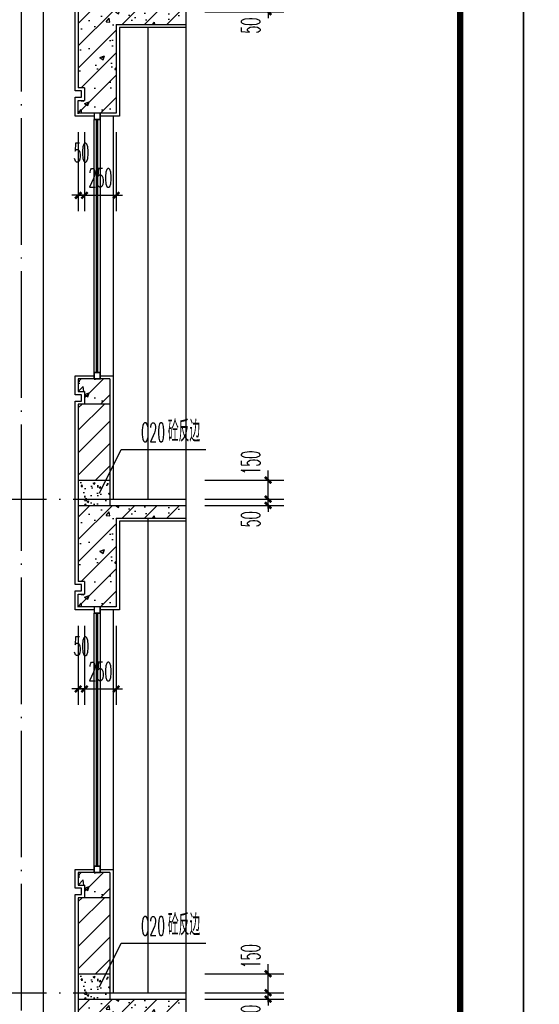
# Model space of a CAD drawing. Extents: x 1779708 to 7299578, y -1121471 to 88434.
# Tile 1038 of 1056: x 7036039 to 7040144, y -961765 to -953986. Entities that reach past the tile are written whole.
import ezdxf

# ---------------------------------------------------------------- set-up
doc = ezdxf.new("R2010")
doc.units = 0
doc.header["$LTSCALE"] = 1000
doc.header["$MEASUREMENT"] = 0
doc.linetypes.add('DOTE', pattern=[2.42, 2, -0.2, 0.02, -0.2])
doc.layers.get('0').update_dxf_attribs({"linetype": 'CONTINUOUS'})
doc.layers.get('Defpoints').update_dxf_attribs({"linetype": 'CONTINUOUS'})
for name, color, linetype in [('AXIS', 3, 'CONTINUOUS'), ('DIM_LEAD', 3, 'CONTINUOUS'), ('DIM_SYMB', 3, 'CONTINUOUS'), ('DOTE', 1, 'DOTE'), ('PUB_TEXT', 7, 'CONTINUOUS'), ('PUB_TITLE', 4, 'CONTINUOUS'), ('WALL', 255, 'CONTINUOUS'), ('WINDOW', 2, 'CONTINUOUS'), ('可见线', 6, 'CONTINUOUS'), ('填充细线', 8, 'CONTINUOUS'), ('立面中线', 140, 'CONTINUOUS'), ('粉刷线', 213, 'CONTINUOUS')]:
    doc.layers.add(name, color=color, linetype=linetype)
doc.styles.add('_TCH_DIM', font='SIMPLEX.shx', dxfattribs={"width": 0.7, "bigfont": 'GBCBIG.shx'})
doc.styles.add('_TCH_DIM_T3', font='SIMPLEX.shx', dxfattribs={"width": 0.494118, "bigfont": 'GBCBIG.shx'})
doc.dimstyles.new('_TCH_ARCH&&50', dxfattribs={"dimtxt": 148.75, "dimasz": 50, "dimexe": 125, "dimexo": 150, "dimgap": 63.125, "dimtad": 1, "dimdec": 0, "dimzin": 0, "dimdsep": 46, "dimtxsty": '_TCH_DIM_T3', "dimblk": 'ARCHTICK', "dimcen": 0.09, "dimdle": 75, "dimclrt": 7, "dimazin": 2, "dimtfac": 1, "dimtdec": 0, "dimtix": 1, "dimtmove": 2, "dimatfit": 3, "dimfxl": 250, "dimtolj": 1, "dimtzin": 0, "dimarcsym": 0})

# ---------------------------------------------------------------- blocks, each defined once
blk = doc.blocks.new('A$C3D8761CE')
at = {"layer": 'PUB_TITLE'}
blk.add_lwpolyline([(0, 0), (84100, 0), (84100, 59400), (0, 59400)], close=True, dxfattribs=at)
at = {"layer": 'PUB_TITLE', "const_width": 100}
blk.add_lwpolyline([(2500, 1000), (83100, 1000), (83100, 58400), (2500, 58400)], close=True, dxfattribs=at)
blk = doc.blocks.new('_ArchTick')
at = {"color": 0, "linetype": 'ByBlock', "const_width": 0.4}
blk.add_lwpolyline([(-0.5, -0.5), (0.5, 0.5)], dxfattribs=at)
blk = doc.blocks.new('*D1159')
at = {"layer": 'AXIS', "color": 0, "lineweight": -2, "transparency": 16777216}
for p, q in [((7037501.4, -961673.2), (7038126.4, -961673.2)), ((7038001.4, -961673.2), (7038001.4, -961623.2)), ((7038001.4, -961723.2), (7038001.4, -961673.2)), ((7037501.4, -961723.2), (7038126.4, -961723.2)), ((7038001.4, -961723.2), (7038001.4, -961773.2))]:
    blk.add_line(p, q, dxfattribs=at)
at = {"layer": 'Defpoints', "color": 0, "transparency": 16777216}
for p in [(7037351.4, -961673.2), (7038001.4, -961673.2), (7037351.4, -961723.2)]:
    blk.add_point(p, dxfattribs=at)
at = {"layer": 'AXIS', "color": 0, "lineweight": -2, "transparency": 16777216, "xscale": 50, "yscale": 50, "zscale": 50}
for p, rotation in [((7038001.4, -961673.2), 270), ((7038001.4, -961723.2), 90)]:
    blk.add_blockref('_ArchTick', p, dxfattribs=dict(at, rotation=rotation))
at = {"layer": 'AXIS', "color": 7, "transparency": 16777216, "insert": (7037863.9, -961832.7), "char_height": 148.75, "attachment_point": 5, "rotation": 90, "style": '_TCH_DIM_T3'}
blk.add_mtext('\\A1;50', dxfattribs=at)
blk = doc.blocks.new('*D1160')
at = {"layer": 'AXIS', "color": 0, "lineweight": -2, "transparency": 16777216}
for p, q in [((7038001.4, -961748.2), (7038001.4, -961448.2)), ((7037501.4, -961523.2), (7038126.4, -961523.2)), ((7037501.4, -961673.2), (7038126.4, -961673.2))]:
    blk.add_line(p, q, dxfattribs=at)
at = {"layer": 'Defpoints', "color": 0, "transparency": 16777216}
for p in [(7037351.4, -961523.2), (7038001.4, -961523.2), (7037351.4, -961673.2)]:
    blk.add_point(p, dxfattribs=at)
at = {"layer": 'AXIS', "color": 0, "lineweight": -2, "transparency": 16777216, "xscale": 50, "yscale": 50, "zscale": 50}
for p, rotation in [((7038001.4, -961523.2), 90), ((7038001.4, -961673.2), 270)]:
    blk.add_blockref('_ArchTick', p, dxfattribs=dict(at, rotation=rotation))
at = {"layer": 'AXIS', "color": 7, "transparency": 16777216, "insert": (7037863.9, -961385.7), "char_height": 148.75, "attachment_point": 5, "rotation": 90, "style": '_TCH_DIM_T3'}
blk.add_mtext('\\A1;150', dxfattribs=at)
blk = doc.blocks.new('*D1161')
at = {"layer": 'AXIS', "color": 0, "lineweight": -2, "transparency": 16777216}
for p, q in [((7037501.4, -957773.2), (7038126.4, -957773.2)), ((7038001.4, -957773.2), (7038001.4, -957723.2)), ((7038001.4, -957823.2), (7038001.4, -957773.2)), ((7037501.4, -957823.2), (7038126.4, -957823.2)), ((7038001.4, -957823.2), (7038001.4, -957873.2))]:
    blk.add_line(p, q, dxfattribs=at)
at = {"layer": 'Defpoints', "color": 0, "transparency": 16777216}
for p in [(7037351.4, -957773.2), (7038001.4, -957773.2), (7037351.4, -957823.2)]:
    blk.add_point(p, dxfattribs=at)
at = {"layer": 'AXIS', "color": 0, "lineweight": -2, "transparency": 16777216, "xscale": 50, "yscale": 50, "zscale": 50}
for p, rotation in [((7038001.4, -957773.2), 270), ((7038001.4, -957823.2), 90)]:
    blk.add_blockref('_ArchTick', p, dxfattribs=dict(at, rotation=rotation))
at = {"layer": 'AXIS', "color": 7, "transparency": 16777216, "insert": (7037863.9, -957932.7), "char_height": 148.75, "attachment_point": 5, "rotation": 90, "style": '_TCH_DIM_T3'}
blk.add_mtext('\\A1;50', dxfattribs=at)
blk = doc.blocks.new('*D1162')
at = {"layer": 'AXIS', "color": 0, "lineweight": -2, "transparency": 16777216}
for p, q in [((7038001.4, -957848.2), (7038001.4, -957548.2)), ((7037501.4, -957623.2), (7038126.4, -957623.2)), ((7037501.4, -957773.2), (7038126.4, -957773.2))]:
    blk.add_line(p, q, dxfattribs=at)
at = {"layer": 'Defpoints', "color": 0, "transparency": 16777216}
for p in [(7037351.4, -957623.2), (7038001.4, -957623.2), (7037351.4, -957773.2)]:
    blk.add_point(p, dxfattribs=at)
at = {"layer": 'AXIS', "color": 0, "lineweight": -2, "transparency": 16777216, "xscale": 50, "yscale": 50, "zscale": 50}
for p, rotation in [((7038001.4, -957623.2), 90), ((7038001.4, -957773.2), 270)]:
    blk.add_blockref('_ArchTick', p, dxfattribs=dict(at, rotation=rotation))
at = {"layer": 'AXIS', "color": 7, "transparency": 16777216, "insert": (7037863.9, -957485.7), "char_height": 148.75, "attachment_point": 5, "rotation": 90, "style": '_TCH_DIM_T3'}
blk.add_mtext('\\A1;150', dxfattribs=at)
blk = doc.blocks.new('*D1163')
at = {"layer": 'AXIS', "color": 0, "lineweight": -2, "transparency": 16777216}
for p, q in [((7038001.4, -953873.2), (7038001.4, -953823.2)), ((7037501.4, -953873.2), (7038126.4, -953873.2)), ((7038001.4, -953923.2), (7038001.4, -953873.2)), ((7037501.4, -953923.2), (7038126.4, -953923.2)), ((7038001.4, -953923.2), (7038001.4, -953973.2))]:
    blk.add_line(p, q, dxfattribs=at)
at = {"layer": 'Defpoints', "color": 0, "transparency": 16777216}
for p in [(7037351.4, -953873.2), (7038001.4, -953873.2), (7037351.4, -953923.2)]:
    blk.add_point(p, dxfattribs=at)
at = {"layer": 'AXIS', "color": 0, "lineweight": -2, "transparency": 16777216, "xscale": 50, "yscale": 50, "zscale": 50}
for p, rotation in [((7038001.4, -953873.2), 270), ((7038001.4, -953923.2), 90)]:
    blk.add_blockref('_ArchTick', p, dxfattribs=dict(at, rotation=rotation))
at = {"layer": 'AXIS', "color": 7, "transparency": 16777216, "insert": (7037863.9, -954032.7), "char_height": 148.75, "attachment_point": 5, "rotation": 90, "style": '_TCH_DIM_T3'}
blk.add_mtext('\\A1;50', dxfattribs=at)
blk = doc.blocks.new('*D1176')
at = {"layer": 'AXIS', "color": 0, "lineweight": -2, "transparency": 16777216}
for p, q in [((7036501.4, -958773.2), (7036501.4, -959398.2)), ((7036551.4, -958773.2), (7036551.4, -959398.2)), ((7036501.4, -959273.2), (7036451.4, -959273.2)), ((7036501.4, -959273.2), (7036551.4, -959273.2)), ((7036551.4, -959273.2), (7036601.4, -959273.2))]:
    blk.add_line(p, q, dxfattribs=at)
at = {"layer": 'Defpoints', "color": 0, "transparency": 16777216}
for p in [(7036501.4, -958623.2), (7036551.4, -958623.2), (7036551.4, -959273.2)]:
    blk.add_point(p, dxfattribs=at)
at = {"layer": 'AXIS', "color": 0, "lineweight": -2, "transparency": 16777216, "xscale": 50, "yscale": 50, "zscale": 50}
blk.add_blockref('_ArchTick', (7036501.4, -959273.2), dxfattribs=at)
at = {"layer": 'AXIS', "color": 0, "lineweight": -2, "transparency": 16777216, "xscale": 50, "yscale": 50, "zscale": 50, "rotation": 180}
blk.add_blockref('_ArchTick', (7036551.4, -959273.2), dxfattribs=at)
at = {"layer": 'AXIS', "color": 7, "transparency": 16777216, "insert": (7036526.4, -958935.7), "char_height": 148.75, "attachment_point": 5, "style": '_TCH_DIM_T3'}
blk.add_mtext('\\A1;50', dxfattribs=at)
blk = doc.blocks.new('*D1177')
at = {"layer": 'AXIS', "color": 0, "lineweight": -2, "transparency": 16777216}
for p, q in [((7036551.4, -958773.2), (7036551.4, -959398.2)), ((7036801.4, -958773.2), (7036801.4, -959398.2)), ((7036551.4, -959273.2), (7036501.4, -959273.2)), ((7036551.4, -959273.2), (7036801.4, -959273.2)), ((7036801.4, -959273.2), (7036851.4, -959273.2))]:
    blk.add_line(p, q, dxfattribs=at)
at = {"layer": 'Defpoints', "color": 0, "transparency": 16777216}
for p in [(7036551.4, -958623.2), (7036801.4, -958623.2), (7036801.4, -959273.2)]:
    blk.add_point(p, dxfattribs=at)
at = {"layer": 'AXIS', "color": 0, "lineweight": -2, "transparency": 16777216, "xscale": 50, "yscale": 50, "zscale": 50}
blk.add_blockref('_ArchTick', (7036551.4, -959273.2), dxfattribs=at)
at = {"layer": 'AXIS', "color": 0, "lineweight": -2, "transparency": 16777216, "xscale": 50, "yscale": 50, "zscale": 50, "rotation": 180}
blk.add_blockref('_ArchTick', (7036801.4, -959273.2), dxfattribs=at)
at = {"layer": 'AXIS', "color": 7, "transparency": 16777216, "insert": (7036676.4, -959135.7), "char_height": 148.75, "attachment_point": 5, "style": '_TCH_DIM_T3'}
blk.add_mtext('\\A1;250', dxfattribs=at)
blk = doc.blocks.new('*D1178')
at = {"layer": 'AXIS', "color": 0, "lineweight": -2, "transparency": 16777216}
for p, q in [((7036501.4, -954873.2), (7036501.4, -955498.2)), ((7036551.4, -954873.2), (7036551.4, -955498.2)), ((7036501.4, -955373.2), (7036451.4, -955373.2)), ((7036501.4, -955373.2), (7036551.4, -955373.2)), ((7036551.4, -955373.2), (7036601.4, -955373.2))]:
    blk.add_line(p, q, dxfattribs=at)
at = {"layer": 'Defpoints', "color": 0, "transparency": 16777216}
for p in [(7036501.4, -954723.2), (7036551.4, -954723.2), (7036551.4, -955373.2)]:
    blk.add_point(p, dxfattribs=at)
at = {"layer": 'AXIS', "color": 0, "lineweight": -2, "transparency": 16777216, "xscale": 50, "yscale": 50, "zscale": 50}
blk.add_blockref('_ArchTick', (7036501.4, -955373.2), dxfattribs=at)
at = {"layer": 'AXIS', "color": 0, "lineweight": -2, "transparency": 16777216, "xscale": 50, "yscale": 50, "zscale": 50, "rotation": 180}
blk.add_blockref('_ArchTick', (7036551.4, -955373.2), dxfattribs=at)
at = {"layer": 'AXIS', "color": 7, "transparency": 16777216, "insert": (7036526.4, -955035.7), "char_height": 148.75, "attachment_point": 5, "style": '_TCH_DIM_T3'}
blk.add_mtext('\\A1;50', dxfattribs=at)
blk = doc.blocks.new('*D1179')
at = {"layer": 'AXIS', "color": 0, "lineweight": -2, "transparency": 16777216}
for p, q in [((7036551.4, -954873.2), (7036551.4, -955498.2)), ((7036801.4, -954873.2), (7036801.4, -955498.2)), ((7036551.4, -955373.2), (7036501.4, -955373.2)), ((7036551.4, -955373.2), (7036801.4, -955373.2)), ((7036801.4, -955373.2), (7036851.4, -955373.2))]:
    blk.add_line(p, q, dxfattribs=at)
at = {"layer": 'Defpoints', "color": 0, "transparency": 16777216}
for p in [(7036551.4, -954723.2), (7036801.4, -954723.2), (7036801.4, -955373.2)]:
    blk.add_point(p, dxfattribs=at)
at = {"layer": 'AXIS', "color": 0, "lineweight": -2, "transparency": 16777216, "xscale": 50, "yscale": 50, "zscale": 50}
blk.add_blockref('_ArchTick', (7036551.4, -955373.2), dxfattribs=at)
at = {"layer": 'AXIS', "color": 0, "lineweight": -2, "transparency": 16777216, "xscale": 50, "yscale": 50, "zscale": 50, "rotation": 180}
blk.add_blockref('_ArchTick', (7036801.4, -955373.2), dxfattribs=at)
at = {"layer": 'AXIS', "color": 7, "transparency": 16777216, "insert": (7036676.4, -955235.7), "char_height": 148.75, "attachment_point": 5, "style": '_TCH_DIM_T3'}
blk.add_mtext('\\A1;250', dxfattribs=at)

msp = doc.modelspace()

# ---------------------------------------------------------------- hatches: boundary and pattern name
at = {"layer": '填充细线'}
h = msp.add_hatch(dxfattribs=at)
h.set_pattern_fill('钢筋混凝土', color=114, scale=50)
h.set_pattern_definition([(45, (7036501.39, -954723.25), (-88.388, 88.388), []), (50, (7036501.4, -954723.25), (358.63, -31.376), [37.5, -412.5]), (355, (7036501.4, -954723.25), (-69.38, 376.1), [30, -330]), (100.45, (7036531.28, -954725.86), (289.25, 344.72), [31.87, -350.57]), (46.184, (7036501.4, -954623.25), (533.62, -82.76), [56.25, -618.75]), (96.636, (7036545.86, -954630.14), (467.33, 487.06), [47.8, -525.86]), (351.184, (7036501.4, -954623.25), (467.33, 487.06), [45, -495]), (21, (7036551.4, -954648.25), (298.45, -201.31), [37.5, -412.5]), (326, (7036551.4, -954648.25), (121.66, 362.58), [30, -330]), (71.45, (7036576.26, -954665.02), (420.11, 161.27), [31.87, -350.57]), (37.5, (7036501.39, -954723.25), (6.08, 166.447), [0, -326, 0, -335, 0, -331.25]), (7.5, (7036501.4, -954723.25), (131.535, 197.206), [0, -191, 0, -318.5, 0, -126.25]), (327.5, (7036389.89, -954723.25), (266.911, -11.277), [0, -125, 0, -390, 0, -517.5]), (317.5, (7036339.9, -954723.25), (291.593, 50.052), [0, -162.5, 0, -259, 0, -367.5])])
h.paths.add_polyline_path([(7036801.4, -954023.2), (7037351.4, -954023.2), (7037351.4, -953923.2), (7036501.4, -953923.2), (7036501.4, -954523.2), (7036551.4, -954523.2), (7036551.4, -954623.2), (7036501.4, -954623.2), (7036501.4, -954723.2), (7036801.4, -954723.2)])
h = msp.add_hatch(dxfattribs=at)
h.set_pattern_fill('钢筋混凝土', color=114, scale=50)
h.set_pattern_definition([(45, (7036501.39, -957023.25), (-88.39, 88.39), []), (50, (7036501.4, -957023.25), (358.63, -31.38), [37.5, -412.5]), (355, (7036501.4, -957023.25), (-69.38, 376.1), [30, -330]), (100.45, (7036531.28, -957025.86), (289.25, 344.72), [31.87, -350.57]), (46.18, (7036501.4, -956923.25), (533.6, -82.76), [56.25, -618.75]), (96.64, (7036545.86, -956930.14), (467.33, 487.06), [47.8, -525.86]), (351.18, (7036501.4, -956923.25), (467.33, 487.06), [45, -495]), (21, (7036551.4, -956948.25), (298.45, -201.3), [37.5, -412.5]), (326, (7036551.4, -956948.25), (121.66, 362.58), [30, -330]), (71.45, (7036576.26, -956965.02), (420.1, 161.27), [31.87, -350.57]), (37.5, (7036501.39, -957023.25), (6.08, 166.447), [0, -326, 0, -335, 0, -331.25]), (7.5, (7036501.4, -957023.25), (131.53, 197.21), [0, -191, 0, -318.5, 0, -126.25]), (327.5, (7036389.89, -957023.25), (266.91, -11.277), [0, -125, 0, -390, 0, -517.5]), (317.5, (7036339.9, -957023.25), (291.59, 50.05), [0, -162.5, 0, -259, 0, -367.5])])
h.paths.add_polyline_path([(7036751.4, -956823.2), (7036501.4, -956823.2), (7036501.4, -956923.2), (7036551.4, -956923.2), (7036551.4, -957023.2), (7036751.4, -957023.2)])
h = msp.add_hatch(dxfattribs=at)
h.set_pattern_fill('普通砖', color=114, scale=50)
h.set_pattern_definition([(45, (7036551.39, -957533.49), (-88.388, 88.388), [])])
h.paths.add_polyline_path([(7036751.4, -957023.2), (7036501.4, -957023.2), (7036501.4, -957623.2), (7036751.4, -957623.2)])
h = msp.add_hatch(dxfattribs=at)
h.set_pattern_fill('混凝土', color=114, scale=20)
h.set_pattern_definition([(50, (7036551.39, -957823.25), (143.45, -12.55), [15, -165]), (355, (7036551.4, -957823.25), (-27.75, 150.44), [12, -132]), (100.45, (7036563.35, -957824.3), (115.7, 137.89), [12.75, -140.23]), (46.184, (7036551.4, -957783.25), (213.45, -33.1), [22.5, -247.5]), (96.64, (7036569.18, -957786), (186.93, 194.82), [19.12, -210.34]), (351.18, (7036551.4, -957783.25), (186.93, 194.82), [18, -198]), (21, (7036571.39, -957793.25), (119.38, -80.524), [15, -165]), (326, (7036571.4, -957793.25), (48.66, 145.03), [12, -132]), (71.45, (7036581.34, -957799.96), (168.045, 64.51), [12.75, -140.23]), (37.5, (7036551.393, -957823.25), (2.432, 66.579), [0, -130.4, 0, -134, 0, -132.5]), (7.5, (7036551.39, -957823.25), (52.614, 78.882), [0, -76.4, 0, -127.4, 0, -50.5]), (327.5, (7036506.793, -957823.25), (106.7645, -4.511), [0, -50, 0, -156, 0, -207]), (317.5, (7036486.79, -957823.25), (116.637, 20.02), [0, -65, 0, -103.6, 0, -147])])
h.paths.add_polyline_path([(7036751.4, -957623.2), (7036501.4, -957623.2), (7036501.4, -957823.2), (7036751.4, -957823.2)])
h = msp.add_hatch(dxfattribs=at)
h.set_pattern_fill('钢筋混凝土', color=114, scale=50)
h.set_pattern_definition([(45, (7036501.39, -958623.25), (-88.388, 88.388), []), (50, (7036501.4, -958623.25), (358.63, -31.376), [37.5, -412.5]), (355, (7036501.4, -958623.25), (-69.38, 376.1), [30, -330]), (100.45, (7036531.28, -958625.86), (289.25, 344.72), [31.87, -350.57]), (46.184, (7036501.4, -958523.25), (533.62, -82.76), [56.25, -618.75]), (96.636, (7036545.86, -958530.14), (467.33, 487.06), [47.8, -525.86]), (351.184, (7036501.4, -958523.25), (467.33, 487.06), [45, -495]), (21, (7036551.4, -958548.25), (298.45, -201.31), [37.5, -412.5]), (326, (7036551.4, -958548.25), (121.66, 362.58), [30, -330]), (71.45, (7036576.26, -958565.02), (420.11, 161.27), [31.87, -350.57]), (37.5, (7036501.39, -958623.25), (6.08, 166.447), [0, -326, 0, -335, 0, -331.25]), (7.5, (7036501.4, -958623.25), (131.535, 197.206), [0, -191, 0, -318.5, 0, -126.25]), (327.5, (7036389.89, -958623.25), (266.911, -11.277), [0, -125, 0, -390, 0, -517.5]), (317.5, (7036339.9, -958623.25), (291.593, 50.052), [0, -162.5, 0, -259, 0, -367.5])])
h.paths.add_polyline_path([(7036801.4, -957923.2), (7037351.4, -957923.2), (7037351.4, -957823.2), (7036501.4, -957823.2), (7036501.4, -958423.2), (7036551.4, -958423.2), (7036551.4, -958523.2), (7036501.4, -958523.2), (7036501.4, -958623.2), (7036801.4, -958623.2)])
h = msp.add_hatch(dxfattribs=at)
h.set_pattern_fill('钢筋混凝土', color=114, scale=50)
h.set_pattern_definition([(45, (7036501.39, -960923.25), (-88.39, 88.39), []), (50, (7036501.4, -960923.25), (358.63, -31.38), [37.5, -412.5]), (355, (7036501.4, -960923.25), (-69.38, 376.1), [30, -330]), (100.45, (7036531.28, -960925.86), (289.25, 344.72), [31.87, -350.57]), (46.18, (7036501.4, -960823.25), (533.6, -82.76), [56.25, -618.75]), (96.64, (7036545.86, -960830.14), (467.33, 487.06), [47.8, -525.86]), (351.18, (7036501.4, -960823.25), (467.33, 487.06), [45, -495]), (21, (7036551.4, -960848.25), (298.45, -201.3), [37.5, -412.5]), (326, (7036551.4, -960848.25), (121.66, 362.58), [30, -330]), (71.45, (7036576.26, -960865.02), (420.1, 161.27), [31.87, -350.57]), (37.5, (7036501.39, -960923.25), (6.08, 166.447), [0, -326, 0, -335, 0, -331.25]), (7.5, (7036501.4, -960923.25), (131.53, 197.21), [0, -191, 0, -318.5, 0, -126.25]), (327.5, (7036389.89, -960923.25), (266.91, -11.277), [0, -125, 0, -390, 0, -517.5]), (317.5, (7036339.9, -960923.25), (291.59, 50.05), [0, -162.5, 0, -259, 0, -367.5])])
h.paths.add_polyline_path([(7036751.4, -960723.2), (7036501.4, -960723.2), (7036501.4, -960823.2), (7036551.4, -960823.2), (7036551.4, -960923.2), (7036751.4, -960923.2)])
h = msp.add_hatch(dxfattribs=at)
h.set_pattern_fill('普通砖', color=114, scale=50)
h.set_pattern_definition([(45, (7036551.39, -961433.49), (-88.388, 88.388), [])])
h.paths.add_polyline_path([(7036751.4, -960923.2), (7036501.4, -960923.2), (7036501.4, -961523.2), (7036751.4, -961523.2)])
h = msp.add_hatch(dxfattribs=at)
h.set_pattern_fill('混凝土', color=114, scale=20)
h.set_pattern_definition([(50, (7036551.39, -961723.25), (143.45, -12.55), [15, -165]), (355, (7036551.4, -961723.25), (-27.75, 150.44), [12, -132]), (100.45, (7036563.35, -961724.3), (115.7, 137.89), [12.75, -140.23]), (46.184, (7036551.4, -961683.25), (213.45, -33.1), [22.5, -247.5]), (96.64, (7036569.18, -961686), (186.93, 194.82), [19.12, -210.34]), (351.18, (7036551.4, -961683.25), (186.93, 194.82), [18, -198]), (21, (7036571.39, -961693.25), (119.38, -80.524), [15, -165]), (326, (7036571.4, -961693.25), (48.66, 145.03), [12, -132]), (71.45, (7036581.34, -961699.96), (168.045, 64.51), [12.75, -140.23]), (37.5, (7036551.393, -961723.25), (2.432, 66.579), [0, -130.4, 0, -134, 0, -132.5]), (7.5, (7036551.39, -961723.25), (52.614, 78.882), [0, -76.4, 0, -127.4, 0, -50.5]), (327.5, (7036506.793, -961723.25), (106.7645, -4.511), [0, -50, 0, -156, 0, -207]), (317.5, (7036486.79, -961723.25), (116.637, 20.02), [0, -65, 0, -103.6, 0, -147])])
h.paths.add_polyline_path([(7036751.4, -961523.2), (7036501.4, -961523.2), (7036501.4, -961723.2), (7036751.4, -961723.2)])
h = msp.add_hatch(dxfattribs=at)
h.set_pattern_fill('钢筋混凝土', color=114, scale=50)
h.set_pattern_definition([(45, (7036501.39, -962523.25), (-88.388, 88.388), []), (50, (7036501.4, -962523.25), (358.63, -31.376), [37.5, -412.5]), (355, (7036501.4, -962523.25), (-69.38, 376.1), [30, -330]), (100.45, (7036531.28, -962525.86), (289.25, 344.72), [31.87, -350.57]), (46.184, (7036501.4, -962423.25), (533.62, -82.76), [56.25, -618.75]), (96.636, (7036545.86, -962430.14), (467.33, 487.06), [47.8, -525.86]), (351.184, (7036501.4, -962423.25), (467.33, 487.06), [45, -495]), (21, (7036551.4, -962448.25), (298.45, -201.31), [37.5, -412.5]), (326, (7036551.4, -962448.25), (121.66, 362.58), [30, -330]), (71.45, (7036576.26, -962465.02), (420.11, 161.27), [31.87, -350.57]), (37.5, (7036501.39, -962523.25), (6.08, 166.447), [0, -326, 0, -335, 0, -331.25]), (7.5, (7036501.4, -962523.25), (131.535, 197.206), [0, -191, 0, -318.5, 0, -126.25]), (327.5, (7036389.89, -962523.25), (266.911, -11.277), [0, -125, 0, -390, 0, -517.5]), (317.5, (7036339.9, -962523.25), (291.593, 50.052), [0, -162.5, 0, -259, 0, -367.5])])
h.paths.add_polyline_path([(7036801.4, -961823.2), (7037351.4, -961823.2), (7037351.4, -961723.2), (7036501.4, -961723.2), (7036501.4, -962323.2), (7036551.4, -962323.2), (7036551.4, -962423.2), (7036501.4, -962423.2), (7036501.4, -962523.2), (7036801.4, -962523.2)])

# ---------------------------------------------------------------- linework, layer by layer
at = {"layer": 'DIM_LEAD'}
for p, q in [((7036670.4, -957727.2), (7036840.5, -957381.8)), ((7036670.4, -957727.2), (7036840.5, -957381.8)), ((7036840.5, -957381.8), (7037509.6, -957381.8)), ((7036670.4, -961627.2), (7036840.5, -961281.8)), ((7036670.4, -961627.2), (7036840.5, -961281.8)), ((7036840.5, -961281.8), (7037509.6, -961281.8))]:
    msp.add_line(p, q, dxfattribs=at)
at = {"layer": 'DIM_SYMB'}
msp.add_lwpolyline([(7037351.4, -948123.2), (7037351.4, -963192), (7037456.4, -963230.2), (7037246.4, -963267.2), (7037351.4, -963304.5), (7037351.4, -978373.2)], dxfattribs=at)
at = {"layer": 'DOTE', "linetype": 'DOTE', "ltscale": 0.5}
for p, q in [((7036051.4, -949923.2), (7036051.4, -979073.2)), ((7035251.4, -957773.2), (7037351.4, -957773.2)), ((7035251.4, -961673.2), (7037351.4, -961673.2))]:
    msp.add_line(p, q, dxfattribs=at)
at = {"layer": 'WALL'}
for p, q in [((7036501.4, -953123.2), (7036501.4, -954523.2)), ((7036801.4, -954023.2), (7036801.4, -954723.2)), ((7036801.4, -954023.2), (7037351.4, -954023.2)), ((7036551.4, -954523.2), (7036501.4, -954523.2)), ((7036551.4, -954523.2), (7036551.4, -954623.2)), ((7036501.4, -954723.2), (7036501.4, -954623.2)), ((7036501.4, -954623.2), (7036551.4, -954623.2)), ((7036801.4, -954723.2), (7036501.4, -954723.2)), ((7036751.4, -956823.2), (7036501.4, -956823.2)), ((7036501.4, -956823.2), (7036501.4, -956923.2)), ((7036751.4, -956823.2), (7036751.4, -957823.2)), ((7036501.4, -956923.2), (7036551.4, -956923.2)), ((7036551.4, -956923.2), (7036551.4, -957023.2)), ((7036751.4, -957023.2), (7036501.4, -957023.2)), ((7036501.4, -957023.2), (7036501.4, -958423.2)), ((7036501.4, -957623.2), (7036751.4, -957623.2)), ((7036501.4, -957823.2), (7037351.4, -957823.2)), ((7036801.4, -957923.2), (7036801.4, -958623.2)), ((7036801.4, -957923.2), (7037351.4, -957923.2)), ((7036551.4, -958423.2), (7036501.4, -958423.2)), ((7036551.4, -958423.2), (7036551.4, -958523.2)), ((7036501.4, -958623.2), (7036501.4, -958523.2)), ((7036501.4, -958523.2), (7036551.4, -958523.2)), ((7036801.4, -958623.2), (7036501.4, -958623.2)), ((7036751.4, -960723.2), (7036501.4, -960723.2)), ((7036501.4, -960723.2), (7036501.4, -960823.2)), ((7036751.4, -960723.2), (7036751.4, -961723.2)), ((7036501.4, -960823.2), (7036551.4, -960823.2)), ((7036551.4, -960823.2), (7036551.4, -960923.2)), ((7036751.4, -960923.2), (7036501.4, -960923.2)), ((7036501.4, -960923.2), (7036501.4, -962323.2)), ((7036501.4, -961523.2), (7036751.4, -961523.2)), ((7036501.4, -961723.2), (7037351.4, -961723.2))]:
    msp.add_line(p, q, dxfattribs=at)
at = {"layer": 'WINDOW'}
for p, q in [((7036626.4, -956823.2), (7036626.4, -954773.2)), ((7036676.4, -956823.2), (7036676.4, -954773.2)), ((7036626.4, -960723.2), (7036626.4, -958673.2)), ((7036676.4, -960723.2), (7036676.4, -958673.2))]:
    msp.add_line(p, q, dxfattribs=at)
at = {"layer": 'WINDOW', "color": 4}
for p, q in [((7036646.4, -956773.2), (7036646.4, -954773.2)), ((7036656.4, -956773.2), (7036656.4, -954773.2)), ((7036646.4, -960673.2), (7036646.4, -958673.2)), ((7036656.4, -960673.2), (7036656.4, -958673.2))]:
    msp.add_line(p, q, dxfattribs=at)
at = {"layer": 'WINDOW'}
for points in [[(7036676.4, -954773.2), (7036676.4, -954723.2), (7036626.4, -954723.2), (7036626.4, -954773.2)], [(7036674.4, -954771.2), (7036674.4, -954725.2), (7036628.4, -954725.2), (7036628.4, -954771.2)], [(7036676.4, -956823.2), (7036676.4, -956773.2), (7036626.4, -956773.2), (7036626.4, -956823.2)], [(7036674.4, -956821.2), (7036674.4, -956775.2), (7036628.4, -956775.2), (7036628.4, -956821.2)], [(7036676.4, -958673.2), (7036676.4, -958623.2), (7036626.4, -958623.2), (7036626.4, -958673.2)], [(7036674.4, -958671.2), (7036674.4, -958625.2), (7036628.4, -958625.2), (7036628.4, -958671.2)], [(7036676.4, -960723.2), (7036676.4, -960673.2), (7036626.4, -960673.2), (7036626.4, -960723.2)], [(7036674.4, -960721.2), (7036674.4, -960675.2), (7036628.4, -960675.2), (7036628.4, -960721.2)]]:
    msp.add_lwpolyline(points, close=True, dxfattribs=at)
at = {"layer": '立面中线'}
for p, q in [((7037051.4, -954048.2), (7037051.4, -957773.2)), ((7037051.4, -957923.2), (7037051.4, -961673.2))]:
    msp.add_line(p, q, dxfattribs=at)
at = {"layer": '粉刷线'}
for p, q in [((7036226.4, -964598.2), (7036226.4, -950848.2)), ((7036776.4, -954748.2), (7036776.4, -956798.2)), ((7036751.4, -957773.2), (7037351.4, -957773.2)), ((7036776.4, -958648.2), (7036776.4, -960698.2)), ((7036751.4, -961673.2), (7037351.4, -961673.2))]:
    msp.add_line(p, q, dxfattribs=at)
for points in [[(7036626.4, -954748.2), (7036476.4, -954748.2), (7036476.4, -954598.2), (7036526.4, -954598.2), (7036526.4, -954548.2), (7036476.4, -954548.2), (7036476.4, -953098.2), (7036526.4, -953098.2), (7036526.4, -953048.2), (7036476.4, -953048.2), (7036476.4, -952898.2), (7036626.4, -952898.2)], [(7037351.4, -954048.2), (7036826.4, -954048.2), (7036826.4, -954748.2), (7036676.4, -954748.2)], [(7036626.4, -958648.2), (7036476.4, -958648.2), (7036476.4, -958498.2), (7036526.4, -958498.2), (7036526.4, -958448.2), (7036476.4, -958448.2), (7036476.4, -956998.2), (7036526.4, -956998.2), (7036526.4, -956948.2), (7036476.4, -956948.2), (7036476.4, -956798.2), (7036626.4, -956798.2)], [(7036676.4, -956798.2), (7036776.4, -956798.2), (7036776.4, -957773.2)], [(7037351.4, -957948.2), (7036826.4, -957948.2), (7036826.4, -958648.2), (7036676.4, -958648.2)], [(7036626.4, -962548.2), (7036476.4, -962548.2), (7036476.4, -962398.2), (7036526.4, -962398.2), (7036526.4, -962348.2), (7036476.4, -962348.2), (7036476.4, -960898.2), (7036526.4, -960898.2), (7036526.4, -960848.2), (7036476.4, -960848.2), (7036476.4, -960698.2), (7036626.4, -960698.2)], [(7036676.4, -960698.2), (7036776.4, -960698.2), (7036776.4, -961673.2)]]:
    msp.add_lwpolyline(points, dxfattribs=at)

# ---------------------------------------------------------------- block references
at = {"layer": '可见线', "xscale": 0.5, "yscale": 0.5, "zscale": 0.5, "rotation": 270}
msp.add_blockref('A$C3D8761CE', (7010319.2, -944150.2), dxfattribs=at)
at = {"layer": '可见线', "xscale": 0.5, "yscale": 0.5, "zscale": 0.5}
msp.add_blockref('A$C3D8761CE', (7040019.2, -973850.2), dxfattribs=at)

# ---------------------------------------------------------------- texts
at = {"layer": 'PUB_TEXT', "color": 7, "style": '_TCH_DIM'}
for s, height, width, p in [('C20', 148.75, 0.494118, (7036996, -957320)), ('砼反边', 168.79, 0.7, (7037209.5, -957320)), ('砼反边', 168.79, 0.7, (7037209.5, -961220)), ('C20', 148.75, 0.494118, (7036996, -961220))]:
    msp.add_text(s, height=height, dxfattribs=dict(at, width=width)).set_placement(p)

# ---------------------------------------------------------------- dimensions: what is measured, and where the dimension line sits
at = {"layer": 'AXIS'}
for base, p1, p2, angle, picture, middle in [((7038001.4, -953873.2), (7037351.4, -953923.2), (7037351.4, -953873.2), 90, '*D1163', (7037863.9, -954032.7)), ((7036551.4, -955373.2), (7036501.4, -954723.2), (7036551.4, -954723.2), 0, '*D1178', (7036526.4, -955035.7)), ((7038001.4, -957623.2), (7037351.4, -957773.2), (7037351.4, -957623.2), 90, '*D1162', (7037863.9, -957485.7)), ((7038001.4, -957773.2), (7037351.4, -957823.2), (7037351.4, -957773.2), 90, '*D1161', (7037863.9, -957932.7)), ((7036551.4, -959273.2), (7036501.4, -958623.2), (7036551.4, -958623.2), 0, '*D1176', (7036526.4, -958935.7)), ((7038001.4, -961523.2), (7037351.4, -961673.2), (7037351.4, -961523.2), 90, '*D1160', (7037863.9, -961385.7)), ((7038001.4, -961673.2), (7037351.4, -961723.2), (7037351.4, -961673.2), 90, '*D1159', (7037863.9, -961832.7))]:
    dim = msp.add_linear_dim(base=base, p1=p1, p2=p2, angle=angle, dimstyle='_TCH_ARCH&&50', dxfattribs=at)
    dim.commit()
    dim.dimension.update_dxf_attribs({"geometry": picture, "text_midpoint": middle, "dimtype": 161})
for p1, p2, picture, middle in [((7036551.4, -954723.2), (7036801.4, -954723.2), '*D1179', (7036676.4, -955235.7)), ((7036551.4, -958623.2), (7036801.4, -958623.2), '*D1177', (7036676.4, -959135.7))]:
    dim = msp.add_aligned_dim(p1=p1, p2=p2, distance=-650, dimstyle='_TCH_ARCH&&50', dxfattribs=at)
    dim.commit()
    dim.dimension.update_dxf_attribs({"geometry": picture, "text_midpoint": middle})

doc.saveas('drawing.dxf')
